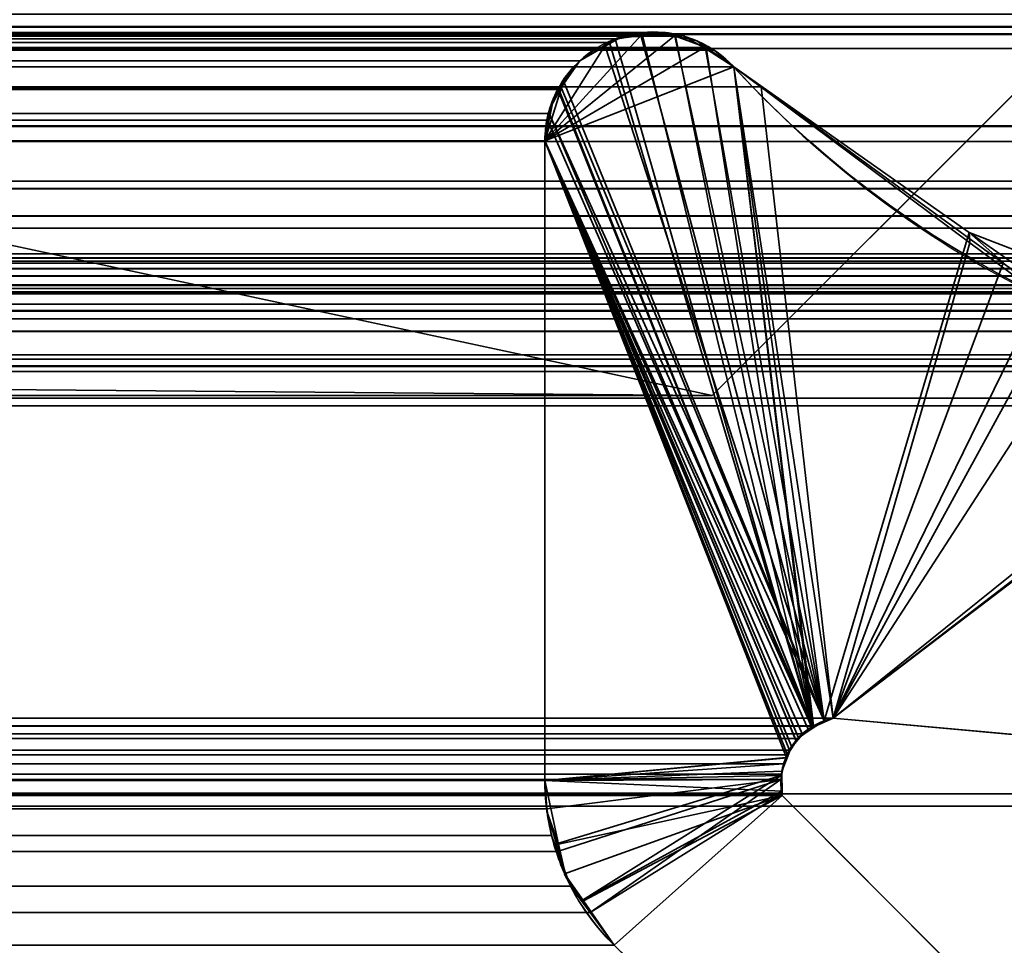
# Model space of a CAD drawing. Header units: millimetres. Extents: x -603 to 3703, y -115 to 249.
# Tile 1019 of 1056: x 3496.08 to 3498.81, y 3.48 to 6.04. Entities that reach past the tile are written whole.
import ezdxf

# ---------------------------------------------------------------- set-up
doc = ezdxf.new("R2010")
doc.units = ezdxf.units.MM
doc.layers.add('151', color=7, linetype='Continuous', true_color=0xffffff)

# ---------------------------------------------------------------- blocks, each defined once
blk = doc.blocks.new('UG_SURFACE_003')
at = {"layer": '151', "color": 252, "linetype": 'Continuous', "lineweight": 35}
for points in [[(3703.0001, -13.3, 2212.25), (3703.0001, 230.4, 2212.25), (2296.9999, 230.4, 2212.25), (2296.9999, -13.3, 2212.25)], [(2447, -13.3, 2062.2499), (2447, 230.4, 2062.2499), (3553, 230.4, 2062.2499), (3553, -13.3, 2062.2499)]]:
    blk.add_3dface(points, dxfattribs=at)
blk = doc.blocks.new('UG_SURFACE_206')
at = {"layer": '151', "color": 252, "linetype": 'Continuous', "lineweight": 35}
for points in [[(3460.7, 13.42, 2010.2501), (3460.7, 13, 2010.2501), (3497.9999, 5, 2010.2501), (3502.5001, 9.5, 2010.2501)], [(3497.9999, 5, 2008.75), (2502.0001, 5, 2008.75), (2539.3, 13, 2008.75), (2541.8, 13, 2008.75)], [(2502.0001, 5, 2010.2501), (3497.9999, 5, 2010.2501), (3460.7, 13, 2010.2501), (3458.2, 13, 2010.2501)], [(3497.9999, 5, 2008.75), (2541.8, 13, 2008.75), (2553.2, 13, 2008.75)], [(2553.2, 13, 2008.75), (2555.7001, 13, 2008.75), (3502.5001, 9.5, 2008.75), (3497.9999, 5, 2008.75)], [(3497.9999, 5, 2010.2501), (3497.9999, 5, 2008.75), (3502.5001, 9.5, 2008.75), (3502.5001, 9.5, 2010.2501)], [(3497.9999, 5, 2008.75), (3497.9999, 5, 2010.2501), (2502.0001, 5, 2010.2501), (2502.0001, 5, 2008.75)]]:
    blk.add_3dface(points, dxfattribs=at)
blk = doc.blocks.new('UG_SURFACE_223')
at = {"layer": '151', "color": 7, "linetype": 'Continuous', "lineweight": 35}
for points in [[(2496.0001, 11.8277, 2011.25), (2496.0001, 5.7035, 2011.25), (3503.9999, 5.7035, 2011.25), (3503.9999, 11.8277, 2011.25)], [(2495.5108, 5.2872, 2011.7393), (2489.2921, 6.3024, 2017.9579), (3510.7079, 6.3024, 2017.9579), (3504.4892, 5.2872, 2011.7393)], [(3512.5291, 6.2483, 2019.7792), (3513.1931, 6.0016, 2020.4432), (2486.8069, 6.0016, 2020.4432), (2487.4709, 6.2483, 2019.7792)], [(2497.6017, 6.1057, 2009.6483), (3502.3983, 6.1057, 2009.6483), (3502.0821, 5.7463, 2009.3322), (2497.9179, 5.7463, 2009.3322)], [(2486.5315, 6.0638, 2020.7186), (2486.6159, 6.0181, 2020.6342), (3513.3839, 6.0204, 2020.6339)], [(3513.3839, 6.0204, 2020.6339), (3513.4592, 6.0552, 2020.7093), (2486.5315, 6.0638, 2020.7186)], [(3512.1326, 6.0214, 2019.3827), (2487.8535, 6.0731, 2019.3965), (2487.8714, 5.981, 2019.3784)], [(3512.1326, 6.0214, 2019.3827), (3512.1465, 6.0731, 2019.3965), (2487.8535, 6.0731, 2019.3965)], [(3513.3839, 6.0204, 2020.6339), (2486.6159, 6.0181, 2020.6342), (2486.6393, 6.0054, 2020.6108)], [(3513.3388, 5.9996, 2020.5886), (3513.3839, 6.0204, 2020.6339), (2486.6393, 6.0054, 2020.6108)], [(2486.6393, 6.0054, 2020.6108), (2486.707, 5.999, 2020.5429), (3513.2933, 6.0002, 2020.5433)], [(3513.2933, 6.0002, 2020.5433), (3513.3388, 5.9996, 2020.5886), (2486.6393, 6.0054, 2020.6108)], [(2486.707, 5.999, 2020.5429), (2486.763, 5.9938, 2020.4871), (3513.1931, 6.0016, 2020.4432)], [(3513.1931, 6.0016, 2020.4432), (3513.2933, 6.0002, 2020.5433), (2486.707, 5.999, 2020.5429)], [(2486.763, 5.9938, 2020.4871), (2486.8069, 6.0016, 2020.4432), (3513.1931, 6.0016, 2020.4432)], [(2487.8714, 5.981, 2019.3784), (3512.1284, 5.9608, 2019.3784), (3512.1326, 6.0214, 2019.3827)], [(3497.8981, 5.9947, 2005.1479), (2502.1012, 6.0002, 2005.1489), (2502.017, 5.9647, 2005.233)], [(2502.1017, 6.0005, 2005.1482), (2502.1012, 6.0002, 2005.1489), (3497.8981, 5.9947, 2005.1479)], [(2502.1935, 5.9933, 2005.0566), (2502.1017, 6.0005, 2005.1482), (3497.8981, 5.9947, 2005.1479)], [(3497.8981, 5.9947, 2005.1479), (3497.8697, 6.0049, 2005.1198), (2502.1935, 5.9933, 2005.0566)], [(3497.8697, 6.0049, 2005.1198), (3497.8065, 5.9969, 2005.0566), (2502.1935, 5.9933, 2005.0566)], [(2502.2686, 5.9874, 2004.9815), (2502.1935, 5.9933, 2005.0566), (3497.8065, 5.9969, 2005.0566)], [(2502.2686, 5.9874, 2004.9815), (3497.8065, 5.9969, 2005.0566), (3497.7314, 5.9874, 2004.9815)], [(3498.2777, 4.0851, 2005.5277), (3497.7314, 5.9874, 2004.9815), (3497.8065, 5.9969, 2005.0566)], [(3497.8065, 5.9969, 2005.0566), (3497.8697, 6.0049, 2005.1198), (3497.8981, 5.9947, 2005.1479), (3498.2777, 4.0851, 2005.5277)], [(2487.8714, 5.981, 2019.3784), (2487.8716, 5.9608, 2019.3784), (3512.1284, 5.9608, 2019.3784)], [(2502.017, 5.9647, 2005.233), (3497.983, 5.9639, 2005.233), (3497.8981, 5.9947, 2005.1479)], [(3497.7314, 5.9874, 2004.9815), (2502.2843, 5.9776, 2004.9655), (2502.2686, 5.9874, 2004.9815)], [(3497.7314, 5.9874, 2004.9815), (3497.7157, 5.9776, 2004.9655), (2502.2843, 5.9776, 2004.9655)], [(2502.2843, 5.9776, 2004.9655), (3497.7157, 5.9776, 2004.9655), (3497.6332, 5.9269, 2004.8833), (2502.3668, 5.9269, 2004.8833)], [(3497.5743, 5.8501, 2004.8244), (3497.6332, 5.9269, 2004.8833), (3497.7157, 5.9776, 2004.9655), (3498.2777, 4.0851, 2005.5277)], [(3497.7157, 5.9776, 2004.9655), (3497.7314, 5.9874, 2004.9815), (3498.2777, 4.0851, 2005.5277)], [(3497.8981, 5.9947, 2005.1479), (3497.983, 5.9639, 2005.233), (3498.2777, 4.0851, 2005.5277)], [(3512.1751, 2.6459, 2019.4249), (3512.1284, 5.9608, 2019.3784), (2487.8716, 5.9608, 2019.3784), (2487.8249, 2.6459, 2019.4249)], [(2501.9925, 5.9543, 2005.2576), (2501.9407, 5.9099, 2005.3091), (3498.0593, 5.9099, 2005.3091)], [(3497.983, 5.9639, 2005.233), (2502.017, 5.9647, 2005.233), (2501.9925, 5.9543, 2005.2576)], [(2501.9925, 5.9543, 2005.2576), (3498.0054, 5.9558, 2005.2552), (3497.983, 5.9639, 2005.233)], [(2501.9925, 5.9543, 2005.2576), (3498.0593, 5.9099, 2005.3091), (3498.0054, 5.9558, 2005.2552)], [(3497.983, 5.9639, 2005.233), (3498.0054, 5.9558, 2005.2552), (3498.0593, 5.9099, 2005.3091), (3498.2777, 4.0851, 2005.5277)], [(2502.3935, 5.8985, 2004.8566), (2502.3668, 5.9269, 2004.8833), (3497.6332, 5.9269, 2004.8833)], [(3497.6332, 5.9269, 2004.8833), (2502.4126, 5.873, 2004.8375), (2502.3935, 5.8985, 2004.8566)], [(2502.4126, 5.873, 2004.8375), (3497.6332, 5.9269, 2004.8833), (3497.5743, 5.8501, 2004.8244)], [(2501.8647, 5.8544, 2005.3852), (3498.1353, 5.8544, 2005.3852), (3498.0593, 5.9099, 2005.3091), (2501.9407, 5.9099, 2005.3091)], [(3498.0593, 5.9099, 2005.3091), (3498.1353, 5.8544, 2005.3852), (3498.3342, 4.1071, 2005.5842), (3498.2805, 4.0862, 2005.5306)], [(3498.2805, 4.0862, 2005.5306), (3498.2777, 4.0851, 2005.5277), (3498.0593, 5.9099, 2005.3091)], [(3497.5743, 5.8501, 2004.8244), (2502.4235, 5.8482, 2004.8265), (2502.4126, 5.873, 2004.8375)], [(2501.1947, 5.3663, 2006.0551), (3498.8053, 5.3663, 2006.0551), (3498.1353, 5.8544, 2005.3852), (2501.8647, 5.8544, 2005.3852)], [(2502.4543, 5.7791, 2004.7958), (2502.4235, 5.8482, 2004.8265), (3497.5743, 5.8501, 2004.8244)], [(2502.4543, 5.7791, 2004.7958), (3497.5743, 5.8501, 2004.8244), (3497.5722, 5.8473, 2004.8223)], [(3497.5722, 5.8473, 2004.8223), (2502.4562, 5.7623, 2004.7936), (2502.4543, 5.7791, 2004.7958)], [(2502.4562, 5.7623, 2004.7936), (3497.5722, 5.8473, 2004.8223), (3497.5462, 5.7807, 2004.7963)], [(3498.2777, 4.0851, 2005.5277), (3497.5438, 5.7623, 2004.7939), (3497.5462, 5.7807, 2004.7963), (3497.5722, 5.8473, 2004.8223)], [(3497.5722, 5.8473, 2004.8223), (3497.5743, 5.8501, 2004.8244), (3498.2777, 4.0851, 2005.5277)], [(3498.3342, 4.1071, 2005.5842), (3498.1353, 5.8544, 2005.3852), (3498.8053, 5.3663, 2006.0551)], [(3497.5462, 5.7807, 2004.7963), (3497.5438, 5.7623, 2004.7939), (2502.4562, 5.7623, 2004.7936)], [(2502.4562, 5.7623, 2004.7936), (3497.5438, 5.7623, 2004.7939), (3497.5367, 5.7056, 2004.7867)], [(3497.5367, 5.7056, 2004.7867), (2502.4633, 5.7056, 2004.7867), (2502.4562, 5.7623, 2004.7936)], [(3498.2777, 4.0851, 2005.5277), (3498.2491, 4.0636, 2005.4989), (3497.5367, 5.7056, 2004.7867), (3497.5438, 5.7623, 2004.7939)], [(2498.4999, 5.3308, 2008.75), (2497.9179, 5.7463, 2009.3322), (3502.0821, 5.7463, 2009.3322)], [(2498.4999, 5.3308, 2008.75), (3502.0821, 5.7463, 2009.3322), (3501.5001, 5.3308, 2008.75)], [(3504.0145, 5.5934, 2011.2646), (2496.0001, 5.7035, 2011.25), (2495.9924, 5.6228, 2011.2576)], [(3504.0145, 5.5934, 2011.2646), (3503.9999, 5.7035, 2011.25), (2496.0001, 5.7035, 2011.25)], [(3497.5367, 5.7056, 2004.7867), (3497.5367, 3.935, 2004.7867), (2502.4633, 3.935, 2004.7867), (2502.4633, 5.7056, 2004.7867)], [(3497.5367, 5.7056, 2004.7867), (3498.2135, 4.0191, 2005.4634), (3498.208, 4.0062, 2005.4579)], [(3498.2491, 4.0636, 2005.4989), (3498.2393, 4.0514, 2005.4891), (3498.2135, 4.0191, 2005.4634), (3497.5367, 5.7056, 2004.7867)], [(3498.208, 4.0062, 2005.4579), (3498.1973, 3.981, 2005.4471), (3497.5367, 3.935, 2004.7867), (3497.5367, 5.7056, 2004.7867)], [(2495.9924, 5.6228, 2011.2576), (2495.976, 5.5732, 2011.2741), (3504.0231, 5.5726, 2011.2729)], [(2495.9924, 5.6228, 2011.2576), (3504.0231, 5.5726, 2011.2729), (3504.0145, 5.5934, 2011.2646)], [(3504.0538, 5.4968, 2011.3039), (2495.976, 5.5732, 2011.2741), (2495.9586, 5.521, 2011.2913)], [(3504.0538, 5.4968, 2011.3039), (3504.0231, 5.5726, 2011.2729), (2495.976, 5.5732, 2011.2741)], [(2495.9586, 5.521, 2011.2913), (2495.9192, 5.4625, 2011.3308), (3504.0808, 5.4631, 2011.3308)], [(2495.9586, 5.521, 2011.2913), (3504.0808, 5.4631, 2011.3308), (3504.0538, 5.4968, 2011.3039)], [(3504.1373, 5.392, 2011.3871), (2495.9192, 5.4625, 2011.3308), (2495.8894, 5.4187, 2011.3604)], [(3504.1373, 5.392, 2011.3871), (3504.0808, 5.4631, 2011.3308), (2495.9192, 5.4625, 2011.3308)], [(2495.8894, 5.4187, 2011.3604), (2495.8293, 5.3728, 2011.4207), (3504.1702, 5.3722, 2011.42)], [(2495.8894, 5.4187, 2011.3604), (3504.1702, 5.3722, 2011.42), (3504.1373, 5.392, 2011.3871)], [(3510.7164, 5.3809, 2017.9663), (2489.1746, 5.3615, 2018.0752), (2489.1782, 5.3634, 2018.0717)], [(3510.7164, 5.3809, 2017.9663), (3510.8247, 5.3519, 2018.0745), (2489.1746, 5.3615, 2018.0752)], [(2489.1782, 5.3634, 2018.0717), (2489.3107, 5.381, 2017.9391), (3510.6893, 5.381, 2017.9391)], [(3510.6893, 5.381, 2017.9391), (3510.7164, 5.3809, 2017.9663), (2489.1782, 5.3634, 2018.0717)], [(2489.3107, 5.381, 2017.9391), (2498.4148, 3.8982, 2008.8351), (3501.5852, 3.8982, 2008.8351), (3510.6893, 5.381, 2017.9391)], [(3504.2794, 5.3064, 2011.5294), (2495.8293, 5.3728, 2011.4207), (2495.77, 5.3276, 2011.4801)], [(3504.2794, 5.3064, 2011.5294), (3504.1702, 5.3722, 2011.42), (2495.8293, 5.3728, 2011.4207)], [(2489.0571, 5.2979, 2018.193), (2489.1746, 5.3615, 2018.0752), (3510.8247, 5.3519, 2018.0745)], [(3510.8247, 5.3519, 2018.0745), (3510.8976, 5.3323, 2018.1475), (2489.0571, 5.2979, 2018.193)], [(3498.961, 5.2528, 2006.211), (2501.1947, 5.3663, 2006.0551), (2501.039, 5.2528, 2006.211)], [(3498.961, 5.2528, 2006.211), (3498.8053, 5.3663, 2006.0551), (2501.1947, 5.3663, 2006.0551)], [(3498.8053, 5.3663, 2006.0551), (3498.961, 5.2528, 2006.211), (3498.3342, 4.1071, 2005.5842)], [(3510.8976, 5.3323, 2018.1475), (3510.942, 5.2969, 2018.1921), (2489.0571, 5.2979, 2018.193)], [(3504.2853, 5.3054, 2011.5354), (2495.7139, 5.3143, 2011.5359), (2495.5931, 5.2853, 2011.657)], [(2495.77, 5.3276, 2011.4801), (2495.7139, 5.3143, 2011.5359), (3504.2853, 5.3054, 2011.5354)], [(2495.77, 5.3276, 2011.4801), (3504.2853, 5.3054, 2011.5354), (3504.2794, 5.3064, 2011.5294)], [(3501.5001, 5.3308, 2008.75), (3501.3254, 5.2845, 2008.5754), (2498.6746, 5.2845, 2008.5754), (2498.4999, 5.3308, 2008.75)], [(3511.0202, 5.2345, 2018.2703), (2489.028, 5.2822, 2018.2219), (2489.0571, 5.2979, 2018.193)], [(2489.0571, 5.2979, 2018.193), (3510.942, 5.2969, 2018.1921), (3511.0202, 5.2345, 2018.2703)], [(2495.5618, 5.2822, 2011.688), (2495.5108, 5.2872, 2011.7393), (3504.4892, 5.2872, 2011.7393)], [(2495.5788, 5.2819, 2011.6713), (2495.5618, 5.2822, 2011.688), (3504.4892, 5.2872, 2011.7393)], [(3504.4892, 5.2872, 2011.7393), (3504.4212, 5.2819, 2011.6713), (2495.5788, 5.2819, 2011.6713)], [(2495.5931, 5.2853, 2011.657), (3504.4067, 5.2844, 2011.6568), (3504.2853, 5.3054, 2011.5354)], [(3511.0202, 5.2345, 2018.2703), (2488.965, 5.2088, 2018.285), (2489.028, 5.2822, 2018.2219)], [(3504.4067, 5.2844, 2011.6568), (2495.5931, 5.2853, 2011.657), (2495.5788, 5.2819, 2011.6713)], [(2495.5788, 5.2819, 2011.6713), (3504.4212, 5.2819, 2011.6713), (3504.4067, 5.2844, 2011.6568)], [(2498.6746, 5.2845, 2008.5754), (3501.3254, 5.2845, 2008.5754), (3500.5047, 5.0668, 2007.7548), (2499.4953, 5.0668, 2007.7548)], [(3511.0202, 5.2345, 2018.2703), (3511.0366, 5.2122, 2018.2865), (2488.965, 5.2088, 2018.285)], [(2501.039, 5.2528, 2006.211), (2500.3569, 5.113, 2006.8929), (3499.6431, 5.113, 2006.8929)], [(2501.039, 5.2528, 2006.211), (3499.6431, 5.113, 2006.8929), (3498.961, 5.2528, 2006.211)], [(3498.3342, 4.1071, 2005.5842), (3498.961, 5.2528, 2006.211), (3499.6431, 5.113, 2006.8929)], [(3511.0614, 5.178, 2018.3115), (2488.9386, 5.178, 2018.3115), (2488.965, 5.2088, 2018.285)], [(2488.965, 5.2088, 2018.285), (3511.0366, 5.2122, 2018.2865), (3511.0614, 5.178, 2018.3115)], [(3511.0614, 5.178, 2018.3115), (2488.9042, 5.1012, 2018.3458), (2488.9386, 5.178, 2018.3115)], [(3511.0614, 5.178, 2018.3115), (3511.0958, 5.1012, 2018.3458), (2488.9042, 5.1012, 2018.3458)], [(2488.8957, 5.0824, 2018.3544), (2488.9042, 5.1012, 2018.3458), (3511.0958, 5.1012, 2018.3458), (3511.1043, 5.0824, 2018.3544)], [(3500.2272, 4.9932, 2007.4773), (2500.3569, 5.113, 2006.8929), (2499.7728, 4.9932, 2007.4773)], [(3500.2272, 4.9932, 2007.4773), (3499.6431, 5.113, 2006.8929), (2500.3569, 5.113, 2006.8929)], [(3499.6431, 5.113, 2006.8929), (3500.2272, 4.9932, 2007.4773), (3501.0369, 3.8635, 2008.287), (3498.3342, 4.1071, 2005.5842)], [(3511.1043, 5.0824, 2018.3544), (2488.8775, 4.9715, 2018.3723), (2488.8957, 5.0824, 2018.3544)], [(3511.1043, 5.0824, 2018.3544), (3511.1225, 4.9715, 2018.3723), (2488.8775, 4.9715, 2018.3723)], [(2499.7728, 4.9932, 2007.4773), (2499.4953, 5.0668, 2007.7548), (3500.5047, 5.0668, 2007.7548)], [(2499.7728, 4.9932, 2007.4773), (3500.5047, 5.0668, 2007.7548), (3500.2272, 4.9932, 2007.4773)], [(2488.795, 2.0412, 2018.4548), (2488.8775, 4.9715, 2018.3723), (3511.1225, 4.9715, 2018.3723), (3511.205, 2.0412, 2018.4548)], [(2498.9631, 3.8635, 2008.287), (2501.6658, 4.1071, 2005.5842), (3498.3342, 4.1071, 2005.5842), (3501.0369, 3.8635, 2008.287)], [(2501.6658, 4.1071, 2005.5842), (2501.7192, 4.0853, 2005.5308), (3498.2805, 4.0862, 2005.5306)], [(3498.2805, 4.0862, 2005.5306), (3498.3342, 4.1071, 2005.5842), (2501.6658, 4.1071, 2005.5842)], [(3498.2777, 4.0851, 2005.5277), (3498.2805, 4.0862, 2005.5306), (2501.7192, 4.0853, 2005.5308)], [(2501.7192, 4.0853, 2005.5308), (3498.2491, 4.0636, 2005.4989), (3498.2777, 4.0851, 2005.5277)], [(3498.2491, 4.0636, 2005.4989), (2501.7192, 4.0853, 2005.5308), (2501.7271, 4.082, 2005.5227)], [(2501.7271, 4.082, 2005.5227), (3498.2393, 4.0514, 2005.4891), (3498.2491, 4.0636, 2005.4989)], [(2501.7271, 4.082, 2005.5227), (2501.761, 4.051, 2005.4891), (3498.2393, 4.0514, 2005.4891)], [(3498.2135, 4.0191, 2005.4634), (3498.2393, 4.0514, 2005.4891), (2501.761, 4.051, 2005.4891)], [(3498.2135, 4.0191, 2005.4634), (2501.761, 4.051, 2005.4891), (2501.7719, 4.041, 2005.4781)], [(2501.7719, 4.041, 2005.4781), (3498.208, 4.0062, 2005.4579), (3498.2135, 4.0191, 2005.4634)], [(2501.7719, 4.041, 2005.4781), (2501.792, 4.0059, 2005.4579), (3498.208, 4.0062, 2005.4579)], [(3498.1973, 3.981, 2005.4471), (3498.208, 4.0062, 2005.4579), (2501.792, 4.0059, 2005.4579)], [(3498.1973, 3.981, 2005.4471), (2501.792, 4.0059, 2005.4579), (2501.7974, 3.9967, 2005.4526)], [(2501.7974, 3.9967, 2005.4526), (3498.1925, 3.9522, 2005.4424), (3498.1973, 3.981, 2005.4471)], [(2501.7974, 3.9967, 2005.4526), (2501.8086, 3.9533, 2005.4414), (3498.1925, 3.9522, 2005.4424)], [(3498.1973, 3.981, 2005.4471), (3498.1925, 3.9522, 2005.4424), (3498.1902, 3.9377, 2005.44), (3497.5367, 3.935, 2004.7867)], [(2501.8086, 3.9533, 2005.4414), (2501.8086, 3.9526, 2005.4414), (3498.1925, 3.9522, 2005.4424)], [(3498.1902, 3.9377, 2005.44), (2501.8086, 3.9526, 2005.4414), (2501.8086, 3.9069, 2005.4414)], [(3498.1902, 3.9377, 2005.44), (3498.1925, 3.9522, 2005.4424), (2501.8086, 3.9526, 2005.4414)], [(2501.8086, 3.9069, 2005.4414), (3498.1933, 3.9, 2005.4431), (3498.1902, 3.9377, 2005.44)], [(3497.5367, 3.935, 2004.7867), (2502.4357, 3.7495, 2004.8144), (2502.4624, 3.9026, 2004.7874)], [(2502.4357, 3.7495, 2004.8144), (3497.5367, 3.935, 2004.7867), (3497.5417, 3.8564, 2004.7915)], [(2502.4624, 3.9026, 2004.7874), (2502.4633, 3.935, 2004.7867), (3497.5367, 3.935, 2004.7867)], [(3497.5417, 3.8564, 2004.7915), (3497.5367, 3.935, 2004.7867), (3498.1902, 3.9377, 2005.44)], [(3498.1902, 3.9377, 2005.44), (3497.5717, 3.7386, 2004.8218), (3497.5553, 3.7823, 2004.8053), (3497.5417, 3.8564, 2004.7915)], [(3498.1902, 3.9377, 2005.44), (3497.6621, 3.5691, 2004.9121), (3497.6077, 3.6424, 2004.8578), (3497.5717, 3.7386, 2004.8218)], [(3497.6621, 3.5691, 2004.9121), (3498.1902, 3.9377, 2005.44), (3498.1933, 3.9, 2005.4431)], [(3501.5852, 3.8982, 2008.8351), (2498.4148, 3.8982, 2008.8351), (2498.6899, 3.8674, 2008.5602)], [(3501.5852, 3.8982, 2008.8351), (2498.6899, 3.8674, 2008.5602), (2498.9631, 3.8635, 2008.287)], [(2498.9631, 3.8635, 2008.287), (3501.0369, 3.8635, 2008.287), (3501.5852, 3.8982, 2008.8351)], [(2501.8075, 3.8999, 2005.4426), (2501.8063, 3.8936, 2005.4436), (3498.1937, 3.8936, 2005.4436)], [(2501.8086, 3.9069, 2005.4414), (2501.8075, 3.8999, 2005.4426), (3498.1933, 3.9, 2005.4431)], [(3498.1937, 3.8936, 2005.4436), (3498.1933, 3.9, 2005.4431), (2501.8075, 3.8999, 2005.4426)], [(3498.1933, 3.9, 2005.4431), (3498.1937, 3.8936, 2005.4436), (3497.7288, 3.4787, 2004.9789), (3497.6621, 3.5691, 2004.9121)], [(2501.8063, 3.8936, 2005.4436), (2500.5558, 2.6395, 2006.6943), (3499.4442, 2.6395, 2006.6943), (3498.1937, 3.8936, 2005.4436)], [(3498.9769, 2.2621, 2006.227), (3497.7288, 3.4787, 2004.9789), (3498.1937, 3.8936, 2005.4436), (3499.4442, 2.6395, 2006.6943)], [(3497.5417, 3.8564, 2004.7915), (2502.43, 3.7374, 2004.8201), (2502.4357, 3.7495, 2004.8144)], [(3497.5417, 3.8564, 2004.7915), (3497.5553, 3.7823, 2004.8053), (2502.43, 3.7374, 2004.8201)], [(3497.5553, 3.7823, 2004.8053), (3497.5717, 3.7386, 2004.8218), (2502.43, 3.7374, 2004.8201)], [(2502.3568, 3.5821, 2004.8933), (3497.5717, 3.7386, 2004.8218), (3497.6077, 3.6424, 2004.8578)], [(2502.3568, 3.5821, 2004.8933), (2502.43, 3.7374, 2004.8201), (3497.5717, 3.7386, 2004.8218)], [(3497.6077, 3.6424, 2004.8578), (2502.3413, 3.5635, 2004.9088), (2502.3568, 3.5821, 2004.8933)], [(3497.6077, 3.6424, 2004.8578), (3497.6621, 3.5691, 2004.9121), (2502.3413, 3.5635, 2004.9088)], [(3497.7288, 3.4787, 2004.9789), (2502.2712, 3.4787, 2004.9789), (2502.3413, 3.5635, 2004.9088)], [(2502.3413, 3.5635, 2004.9088), (3497.6621, 3.5691, 2004.9121), (3497.7288, 3.4787, 2004.9789)], [(3497.7288, 3.4787, 2004.9789), (3498.9769, 2.2621, 2006.227), (2501.0231, 2.2621, 2006.227), (2502.2712, 3.4787, 2004.9789)]]:
    blk.add_3dface(points, dxfattribs=at)
blk = doc.blocks.new('UG_SURFACE_224')
at = {"layer": '151', "color": 7, "linetype": 'Continuous', "lineweight": 35}
for points in [[(3497.8039, 5.9987, -7.75), (3497.8499, 6.0064, -7.75), (3497.8952, 5.9961, -7.75), (3497.5367, 5.7056, -7.75)], [(3497.7043, 5.9712, -7.75), (3497.7279, 5.9861, -7.75), (3497.8039, 5.9987, -7.75), (3497.5367, 5.7056, -7.75)], [(3497.8952, 5.9961, -7.75), (3497.9572, 5.982, -7.75), (3497.9811, 5.9651, -7.75), (3497.5367, 5.7056, -7.75)], [(3497.7508, 5.9939, 2005.0008), (3497.8039, 5.9987, -7.75), (3497.7279, 5.9861, -7.75)], [(3497.7508, 5.9939, 2005.0008), (3497.8032, 5.9944, 2005.053), (3497.8039, 5.9987, -7.75)], [(3497.8952, 5.9961, -7.75), (3497.8499, 6.0064, -7.75), (3497.8032, 5.9944, 2005.053)], [(3497.8499, 6.0064, -7.75), (3497.8039, 5.9987, -7.75), (3497.8032, 5.9944, 2005.053)], [(3497.8032, 5.9944, 2005.053), (3497.8964, 5.9952, 2005.1463), (3497.8952, 5.9961, -7.75)], [(3497.9572, 5.982, -7.75), (3497.8952, 5.9961, -7.75), (3497.8964, 5.9952, 2005.1463)], [(3497.5832, 5.8555, -7.75), (3497.6332, 5.9269, -7.75), (3497.7043, 5.9712, -7.75), (3497.5367, 5.7056, -7.75)], [(3497.7043, 5.9712, -7.75), (3497.6332, 5.9269, -7.75), (3497.6332, 5.9269, 2004.8833)], [(3497.6332, 5.9269, 2004.8833), (3497.704, 5.9673, 2004.9541), (3497.7043, 5.9712, -7.75)], [(3497.8032, 5.9944, 2005.053), (3497.7508, 5.9939, 2005.0008), (3497.704, 5.9673, 2004.9541), (3498.3099, 4.1003, 2005.5599)], [(3497.704, 5.9673, 2004.9541), (3497.7508, 5.9939, 2005.0008), (3497.7279, 5.9861, -7.75)], [(3497.7279, 5.9861, -7.75), (3497.7043, 5.9712, -7.75), (3497.704, 5.9673, 2004.9541)], [(3498.3099, 4.1003, 2005.5599), (3497.8964, 5.9952, 2005.1463), (3497.8032, 5.9944, 2005.053)], [(3497.8964, 5.9952, 2005.1463), (3497.9193, 5.9954, 2005.1694), (3497.9572, 5.982, -7.75)], [(3497.9815, 5.9606, 2005.2316), (3497.9193, 5.9954, 2005.1694), (3497.8964, 5.9952, 2005.1463), (3498.3099, 4.1003, 2005.5599)], [(3497.9193, 5.9954, 2005.1694), (3497.9815, 5.9606, 2005.2316), (3497.9572, 5.982, -7.75)], [(3497.9815, 5.9606, 2005.2316), (3497.9811, 5.9651, -7.75), (3497.9572, 5.982, -7.75)], [(3497.5367, 5.7056, -7.75), (3497.9811, 5.9651, -7.75), (3498.0593, 5.9099, -7.75)], [(3498.3099, 4.1003, 2005.5599), (3497.704, 5.9673, 2004.9541), (3497.6332, 5.9269, 2004.8833), (3497.5877, 5.8734, 2004.8378)], [(3498.0593, 5.9099, -7.75), (3497.9811, 5.9651, -7.75), (3497.9815, 5.9606, 2005.2316)], [(3497.9815, 5.9606, 2005.2316), (3498.0426, 5.9264, 2005.2927), (3498.0593, 5.9099, -7.75)], [(3498.3099, 4.1003, 2005.5599), (3498.0593, 5.9099, 2005.3091), (3498.0426, 5.9264, 2005.2927), (3497.9815, 5.9606, 2005.2316)], [(3497.6332, 5.9269, -7.75), (3497.5832, 5.8555, -7.75), (3497.5801, 5.8573, 2004.8301)], [(3497.5801, 5.8573, 2004.8301), (3497.5877, 5.8734, 2004.8378), (3497.6332, 5.9269, -7.75)], [(3497.5877, 5.8734, 2004.8378), (3497.6332, 5.9269, 2004.8833), (3497.6332, 5.9269, -7.75)], [(3498.0426, 5.9264, 2005.2927), (3498.0593, 5.9099, 2005.3091), (3498.0593, 5.9099, -7.75)], [(3498.0593, 5.9099, -7.75), (3498.3342, 4.1071, -7.75), (3498.2762, 4.0817, -7.75), (3497.5367, 5.7056, -7.75)], [(3498.7125, 5.4233, -7.75), (3498.0593, 5.9099, -7.75), (3498.0593, 5.9099, 2005.3091)], [(3498.0593, 5.9099, 2005.3091), (3498.7113, 5.4518, 2005.9614), (3498.7125, 5.4233, -7.75)], [(3498.3342, 4.1071, -7.75), (3498.0593, 5.9099, -7.75), (3498.7125, 5.4233, -7.75)], [(3498.7113, 5.4518, 2005.9614), (3498.0593, 5.9099, 2005.3091), (3498.3099, 4.1003, 2005.5599)], [(3497.5877, 5.8734, 2004.8378), (3497.5801, 5.8573, 2004.8301), (3498.3099, 4.1003, 2005.5599)], [(3497.5367, 5.7056, -7.75), (3497.5522, 5.7818, -7.75), (3497.5607, 5.8235, -7.75), (3497.5832, 5.8555, -7.75)], [(3498.3099, 4.1003, 2005.5599), (3497.5801, 5.8573, 2004.8301), (3497.5498, 5.793, 2004.7996), (3497.5481, 5.7826, 2004.7982)], [(3497.5498, 5.793, 2004.7996), (3497.5801, 5.8573, 2004.8301), (3497.5832, 5.8555, -7.75)], [(3497.5498, 5.793, 2004.7996), (3497.5832, 5.8555, -7.75), (3497.5607, 5.8235, -7.75)], [(3497.5607, 5.8235, -7.75), (3497.5522, 5.7818, -7.75), (3497.5481, 5.7826, 2004.7982)], [(3497.5481, 5.7826, 2004.7982), (3497.5498, 5.793, 2004.7996), (3497.5607, 5.8235, -7.75)], [(3497.5367, 5.7056, 2004.7867), (3497.5481, 5.7826, 2004.7982), (3497.5522, 5.7818, -7.75)], [(3497.5481, 5.7826, 2004.7982), (3497.5367, 5.7056, 2004.7867), (3498.2386, 4.0534, 2005.4886), (3498.2769, 4.0786, 2005.527)], [(3497.5522, 5.7818, -7.75), (3497.5367, 5.7056, -7.75), (3497.5367, 5.7056, 2004.7867)], [(3498.2769, 4.0786, 2005.527), (3498.3099, 4.1003, 2005.5599), (3497.5481, 5.7826, 2004.7982)], [(3497.5367, 5.7056, -7.75), (3497.5367, 3.935, -7.75), (3497.5367, 3.935, 2004.7867), (3497.5367, 5.7056, 2004.7867)], [(3497.5367, 3.935, -7.75), (3497.5367, 5.7056, -7.75), (3498.2197, 4.0294, -7.75), (3498.2071, 3.9975, -7.75)], [(3497.5367, 5.7056, -7.75), (3498.2657, 4.0772, -7.75), (3498.2331, 4.0432, -7.75)], [(3498.2331, 4.0432, -7.75), (3498.2197, 4.0294, -7.75), (3497.5367, 5.7056, -7.75)], [(3498.2762, 4.0817, -7.75), (3498.2657, 4.0772, -7.75), (3497.5367, 5.7056, -7.75)], [(3497.5367, 5.7056, 2004.7867), (3498.2042, 4.0004, 2005.4543), (3498.2324, 4.0436, 2005.4822)], [(3498.2038, 3.9988, 2005.4538), (3498.2042, 4.0004, 2005.4543), (3497.5367, 5.7056, 2004.7867), (3497.5367, 3.935, 2004.7867)], [(3498.2324, 4.0436, 2005.4822), (3498.2386, 4.0534, 2005.4886), (3497.5367, 5.7056, 2004.7867)], [(3498.3099, 4.1003, 2005.5599), (3498.3342, 4.1071, 2005.5842), (3499.0513, 5.2131, 2006.3012), (3498.7113, 5.4518, 2005.9614)], [(3499.6324, 5.0961, -7.75), (3498.9078, 5.278, -7.75), (3498.7113, 5.4518, 2005.9614)], [(3498.7113, 5.4518, 2005.9614), (3499.0513, 5.2131, 2006.3012), (3499.6324, 5.0961, -7.75)], [(3498.9078, 5.278, -7.75), (3498.7125, 5.4233, -7.75), (3498.7113, 5.4518, 2005.9614)], [(3498.7125, 5.4233, -7.75), (3498.9078, 5.278, -7.75), (3498.3342, 4.1071, -7.75)], [(3498.3342, 4.1071, -7.75), (3498.9078, 5.278, -7.75), (3499.6324, 5.0961, -7.75)], [(3499.625, 5.1452, 2006.875), (3499.0513, 5.2131, 2006.3012), (3498.3342, 4.1071, 2005.5842)], [(3500.4592, 5.0464, 2007.7093), (3499.625, 5.1452, 2006.875), (3498.3342, 4.1071, 2005.5842), (3501.0369, 3.8635, 2008.287)], [(3499.6324, 5.0961, -7.75), (3500.0367, 4.9946, -7.75), (3501.0369, 3.8635, -7.75), (3498.3342, 4.1071, -7.75)], [(3498.3099, 4.1003, 2005.5599), (3498.2762, 4.0817, -7.75), (3498.3342, 4.1071, -7.75)], [(3498.3099, 4.1003, 2005.5599), (3498.2769, 4.0786, 2005.527), (3498.2762, 4.0817, -7.75)], [(3498.3342, 4.1071, -7.75), (3498.3342, 4.1071, 2005.5842), (3498.3099, 4.1003, 2005.5599)], [(3501.0369, 3.8635, 2008.287), (3498.3342, 4.1071, 2005.5842), (3498.3342, 4.1071, -7.75), (3501.0369, 3.8635, -7.75)], [(3498.2386, 4.0534, 2005.4886), (3498.2331, 4.0432, -7.75), (3498.2657, 4.0772, -7.75)], [(3498.2657, 4.0772, -7.75), (3498.2769, 4.0786, 2005.527), (3498.2386, 4.0534, 2005.4886)], [(3498.2657, 4.0772, -7.75), (3498.2762, 4.0817, -7.75), (3498.2769, 4.0786, 2005.527)], [(3498.2197, 4.0294, -7.75), (3498.2324, 4.0436, 2005.4822), (3498.2042, 4.0004, 2005.4543)], [(3498.2197, 4.0294, -7.75), (3498.2331, 4.0432, -7.75), (3498.2324, 4.0436, 2005.4822)], [(3498.2386, 4.0534, 2005.4886), (3498.2324, 4.0436, 2005.4822), (3498.2331, 4.0432, -7.75)], [(3498.2042, 4.0004, 2005.4543), (3498.2071, 3.9975, -7.75), (3498.2197, 4.0294, -7.75)], [(3497.5367, 3.935, 2004.7867), (3498.1909, 3.949, 2005.441), (3498.1918, 3.9523, 2005.4417), (3498.2038, 3.9988, 2005.4538)], [(3498.2071, 3.9975, -7.75), (3498.1925, 3.9606, -7.75), (3497.5367, 3.935, -7.75)], [(3498.1925, 3.9606, -7.75), (3498.2038, 3.9988, 2005.4538), (3498.1918, 3.9523, 2005.4417)], [(3498.1925, 3.9606, -7.75), (3498.2071, 3.9975, -7.75), (3498.2038, 3.9988, 2005.4538)], [(3498.2042, 4.0004, 2005.4543), (3498.2038, 3.9988, 2005.4538), (3498.2071, 3.9975, -7.75)], [(3497.5367, 3.935, -7.75), (3498.1925, 3.9606, -7.75), (3498.1925, 3.9526, -7.75), (3498.1935, 3.9051, -7.75)], [(3498.1925, 3.9526, -7.75), (3498.1918, 3.9523, 2005.4417), (3498.1909, 3.949, 2005.441)], [(3498.1909, 3.949, 2005.441), (3498.1935, 3.9051, -7.75), (3498.1925, 3.9526, -7.75)], [(3498.1918, 3.9523, 2005.4417), (3498.1925, 3.9526, -7.75), (3498.1925, 3.9606, -7.75)], [(3498.1909, 3.949, 2005.441), (3497.5367, 3.935, 2004.7867), (3497.5424, 3.8494, 2004.7925), (3497.5686, 3.7599, 2004.8187)], [(3497.5424, 3.8494, 2004.7925), (3497.5367, 3.935, -7.75), (3497.5741, 3.7587, -7.75)], [(3497.5424, 3.8494, 2004.7925), (3497.5367, 3.935, 2004.7867), (3497.5367, 3.935, -7.75)], [(3498.1935, 3.9051, -7.75), (3498.1937, 3.8936, -7.75), (3497.5741, 3.7587, -7.75), (3497.5367, 3.935, -7.75)], [(3497.5686, 3.7599, 2004.8187), (3497.596, 3.6663, 2004.8461), (3497.6404, 3.6037, 2004.8904), (3498.1909, 3.949, 2005.441)], [(3498.193, 3.9053, 2005.4431), (3498.1909, 3.949, 2005.441), (3497.6404, 3.6037, 2004.8904)], [(3498.1909, 3.949, 2005.441), (3498.193, 3.9053, 2005.4431), (3498.1935, 3.9051, -7.75)], [(3497.6404, 3.6037, 2004.8904), (3497.7288, 3.4787, 2004.9789), (3498.1937, 3.8936, 2005.4436), (3498.193, 3.9053, 2005.4431)], [(3498.1937, 3.8936, -7.75), (3498.1935, 3.9051, -7.75), (3498.193, 3.9053, 2005.4431)], [(3498.193, 3.9053, 2005.4431), (3498.1937, 3.8936, 2005.4436), (3498.1937, 3.8936, -7.75)], [(3498.1937, 3.8936, -7.75), (3497.5913, 3.6769, -7.75), (3497.5741, 3.7587, -7.75)], [(3497.6435, 3.6017, -7.75), (3497.5913, 3.6769, -7.75), (3498.1937, 3.8936, -7.75)], [(3497.7288, 3.4787, -7.75), (3497.6435, 3.6017, -7.75), (3498.1937, 3.8936, -7.75)], [(3498.1937, 3.8936, -7.75), (3499.4442, 2.6395, -7.75), (3498.9769, 2.2621, -7.75), (3497.7288, 3.4787, -7.75)], [(3499.4442, 2.6395, 2006.6943), (3498.1937, 3.8936, 2005.4436), (3497.7288, 3.4787, 2004.9789), (3498.9769, 2.2621, 2006.227)], [(3498.1937, 3.8936, 2005.4436), (3499.4442, 2.6395, 2006.6943), (3499.4442, 2.6395, -7.75), (3498.1937, 3.8936, -7.75)], [(3497.5741, 3.7587, -7.75), (3497.5686, 3.7599, 2004.8187), (3497.5424, 3.8494, 2004.7925)], [(3497.596, 3.6663, 2004.8461), (3497.5686, 3.7599, 2004.8187), (3497.5741, 3.7587, -7.75)], [(3497.596, 3.6663, 2004.8461), (3497.5741, 3.7587, -7.75), (3497.5913, 3.6769, -7.75)], [(3497.5913, 3.6769, -7.75), (3497.6404, 3.6037, 2004.8904), (3497.596, 3.6663, 2004.8461)], [(3497.5913, 3.6769, -7.75), (3497.6435, 3.6017, -7.75), (3497.6404, 3.6037, 2004.8904)], [(3497.7288, 3.4787, -7.75), (3497.7288, 3.4787, 2004.9789), (3497.6404, 3.6037, 2004.8904)], [(3497.6404, 3.6037, 2004.8904), (3497.6435, 3.6017, -7.75), (3497.7288, 3.4787, -7.75)], [(3497.7288, 3.4787, -7.75), (3498.9769, 2.2621, -7.75), (3498.9769, 2.2621, 2006.227), (3497.7288, 3.4787, 2004.9789)]]:
    blk.add_3dface(points, dxfattribs=at)
blk = doc.blocks.new('UG_SURFACE_230')
at = {"layer": '151', "color": 252, "linetype": 'Continuous', "lineweight": 35}
for points in [[(2485.5001, -30.22, 2021.75), (3514.4999, -30.22, 2021.75), (3514.4999, 62.62, 2021.75), (2485.5001, 62.62, 2021.75)], [(2487, -30.22, 2020.2501), (2487, 62.62, 2020.2501), (3513, 62.62, 2020.2501), (3513, -30.22, 2020.2501)]]:
    blk.add_3dface(points, dxfattribs=at)

msp = doc.modelspace()

# ---------------------------------------------------------------- linework, layer by layer
at = {"layer": '151', "color": 252, "linetype": 'Continuous', "lineweight": -3, "true_color": 0x939598}
for p, q in [((3502.5, 9.5, 2008.75), (3498, 5, 2008.75)), ((3498, 5, 2010.25), (3502.5, 9.5, 2010.25)), ((3513.1932, 6.0016, 2020.4432), (2486.8068, 6.0016, 2020.4432)), ((2487.8716, 5.9608, 2019.3784), (3512.1284, 5.9608, 2019.3784)), ((3497.6333, 5.9269, 2004.8833), (2502.3667, 5.9269, 2004.8833)), ((3497.6333, 5.9269, -7.75), (3497.6333, 5.9269, 2004.8833)), ((3498.0592, 5.9099, 2005.3092), (2501.9408, 5.9099, 2005.3092)), ((3498.0592, 5.9099, -7.75), (3498.0592, 5.9099, 2005.3092)), ((3502.0821, 5.7463, 2009.3321), (2497.9179, 5.7463, 2009.3321)), ((2496, 5.7035, 2011.25), (3504, 5.7035, 2011.25)), ((3497.5367, 5.7056, 2004.7867), (2502.4633, 5.7056, 2004.7867)), ((3497.5367, 5.7056, 2004.7867), (3497.5367, 3.935, 2004.7867)), ((3497.5367, 5.7056, -7.75), (3497.5367, 3.935, -7.75)), ((3497.5367, 5.7056, -7.75), (3497.5367, 5.7056, 2004.7867)), ((3497.5367, 5.7056, 2004.7867), (3497.5367, 3.935, 2004.7867)), ((2489.3109, 5.381, 2017.9391), (3510.6891, 5.381, 2017.9391)), ((2495.5108, 5.2872, 2011.7392), (3504.4892, 5.2872, 2011.7392)), ((2495.5788, 5.2819, 2011.6712), (3504.4212, 5.2819, 2011.6712)), ((2502, 5, 2010.25), (3498, 5, 2010.25)), ((2502, 5, 2008.75), (3498, 5, 2008.75)), ((3498, 5, 2008.75), (3498, 5, 2010.25)), ((2488.8776, 4.9715, 2018.3724), (3511.1224, 4.9715, 2018.3724)), ((3498.3342, 4.1071, 2005.5842), (2501.6658, 4.1071, 2005.5842)), ((3501.0368, 3.8635, -7.75), (3498.3342, 4.1071, -7.75)), ((3498.3342, 4.1071, -7.75), (3498.3342, 4.1071, 2005.5842)), ((3498.3342, 4.1071, 2005.5842), (3501.0368, 3.8635, 2008.2868)), ((3498.3342, 4.1071, 2005.5842), (3501.0368, 3.8635, 2008.2868)), ((3497.5367, 3.935, 2004.7867), (2502.4633, 3.935, 2004.7867)), ((3497.5367, 3.935, -7.75), (3497.5367, 3.935, 2004.7867)), ((2498.4148, 3.8982, 2008.8352), (3501.5852, 3.8982, 2008.8352)), ((2501.8063, 3.8936, 2005.4437), (3498.1937, 3.8936, 2005.4437)), ((3499.4443, 2.6395, 2006.6943), (3498.1937, 3.8936, 2005.4437)), ((3499.4443, 2.6395, 2006.6943), (3498.1937, 3.8936, 2005.4437)), ((3498.1937, 3.8936, -7.75), (3499.4443, 2.6395, -7.75)), ((3498.1937, 3.8936, 2005.4437), (3498.1937, 3.8936, -7.75)), ((2498.9632, 3.8635, 2008.2868), (3501.0368, 3.8635, 2008.2868)), ((3497.7289, 3.4787, 2004.9789), (2502.2711, 3.4787, 2004.9789)), ((3497.7289, 3.4787, -7.75), (3498.977, 2.2621, -7.75)), ((3497.7289, 3.4787, -7.75), (3497.7289, 3.4787, 2004.9789)), ((3498.977, 2.2621, 2006.227), (3497.7289, 3.4787, 2004.9789))]:
    msp.add_line(p, q, dxfattribs=at)
for points in [[(3498.0592, 5.9099, -7.75), (3497.9462, 6.0316, -7.75), (3497.7558, 6.0398, -7.75), (3497.6333, 5.9269, -7.75)], [(3497.6333, 5.9269, 2004.8833), (3497.7558, 6.0398, 2005.0058), (3497.9462, 6.0316, 2005.1962), (3498.0592, 5.9099, 2005.3092)], [(3497.6333, 5.9269, -7.75), (3497.5721, 5.8699, -7.75), (3497.5367, 5.7899, -7.75), (3497.5367, 5.7056, -7.75)], [(3497.5367, 5.7056, 2004.7867), (3497.5367, 5.7899, 2004.7867), (3497.5721, 5.8699, 2004.8221), (3497.6333, 5.9269, 2004.8833)], [(3498.0592, 5.9099, 2005.3092), (3499.1246, 4.7534, 2006.3746), (3500.926, 4.6801, 2008.176), (3502.0821, 5.7463, 2009.3321)], [(3502.0821, 5.7463, -7.75), (3500.926, 4.6801, -7.75), (3499.1246, 4.7534, -7.75), (3498.0592, 5.9099, -7.75)], [(3498.1937, 3.8936, 2005.4437), (3498.1735, 3.9913, 2005.4235), (3498.2365, 4.0869, 2005.4865), (3498.3342, 4.1071, 2005.5842)], [(3498.3342, 4.1071, -7.75), (3498.2365, 4.0869, -7.75), (3498.1735, 3.9913, -7.75), (3498.1937, 3.8936, -7.75)], [(3497.7289, 3.4787, 2004.9789), (3497.6061, 3.5987, 2004.8561), (3497.5367, 3.7633, 2004.7867), (3497.5367, 3.935, 2004.7867)], [(3497.5367, 3.935, -7.75), (3497.5367, 3.7633, -7.75), (3497.6061, 3.5987, -7.75), (3497.7289, 3.4787, -7.75)]]:
    msp.add_open_spline(points, degree=3, dxfattribs=at)
for points, knots in [([(3497.6333, 5.9269, 2004.8833), (3497.6632, 5.9544, 2004.9132), (3497.697, 5.9745, 2004.947), (3497.7762, 6.0042, 2005.0262), (3497.8236, 6.0098, 2005.0736), (3497.9163, 5.9999, 2005.1663), (3497.9632, 5.984, 2005.2132), (3498.0243, 5.9432, 2005.2743), (3498.0425, 5.9279, 2005.2925), (3498.0592, 5.9099, 2005.3092)], [0, 0, 0, 0, 0.238321, 0.238321, 0.54837, 0.54837, 0.861156, 0.861156, 1, 1, 1, 1]), ([(3497.5367, 5.7056, 2004.7867), (3497.5367, 5.7311, 2004.7867), (3497.5401, 5.7568, 2004.7901), (3497.5524, 5.8045, 2004.8024), (3497.5614, 5.8271, 2004.8114), (3497.5888, 5.8786, 2004.8388), (3497.6102, 5.9053, 2004.8602), (3497.6333, 5.9269, 2004.8833)], [0, 0, 0, 0, 0.282675, 0.282675, 0.563314, 0.563314, 1, 1, 1, 1]), ([(3498.0592, 5.9099, 2005.3092), (3498.629, 5.2914, 2005.879), (3499.3398, 5.0196, 2006.5898), (3500.7606, 4.9686, 2008.0106), (3501.4816, 5.1925, 2008.7316), (3502.0821, 5.7463, 2009.3321)], [0, 0, 0, 0, 0.5, 0.5, 1, 1, 1, 1]), ([(3498.1937, 3.8936, 2005.4437), (3498.1907, 3.9078, 2005.4407), (3498.1895, 3.923, 2005.4395), (3498.1907, 3.9525, 2005.4407), (3498.1932, 3.9673, 2005.4432), (3498.2013, 3.9947, 2005.4513), (3498.2069, 4.0075, 2005.4569), (3498.2184, 4.0278, 2005.4684), (3498.224, 4.036, 2005.474), (3498.2359, 4.0508, 2005.4859), (3498.2423, 4.0576, 2005.4923), (3498.2581, 4.072, 2005.5081), (3498.2678, 4.0791, 2005.5178), (3498.2957, 4.0959, 2005.5457), (3498.3149, 4.1031, 2005.5649), (3498.3342, 4.1071, 2005.5842)], [0, 0, 0, 0, 0.135381, 0.135381, 0.270759, 0.270759, 0.405569, 0.405569, 0.507482, 0.507482, 0.609207, 0.609207, 0.748422, 0.748422, 1, 1, 1, 1]), ([(3497.7289, 3.4787, 2004.9789), (3497.7135, 3.4938, 2004.9635), (3497.6986, 3.5098, 2004.9486), (3497.6702, 3.544, 2004.9202), (3497.6565, 3.5622, 2004.9065), (3497.6309, 3.6007, 2004.8809), (3497.6189, 3.6211, 2004.8689), (3497.5968, 3.6638, 2004.8468), (3497.5867, 3.6863, 2004.8367), (3497.5691, 3.7329, 2004.8191), (3497.5615, 3.7573, 2004.8115), (3497.5493, 3.8064, 2004.7993), (3497.5447, 3.8313, 2004.7947), (3497.5383, 3.8823, 2004.7883), (3497.5367, 3.9087, 2004.7867), (3497.5367, 3.935, 2004.7867)], [0, 0, 0, 0, 0.143432, 0.143432, 0.286934, 0.286934, 0.43053, 0.43053, 0.574242, 0.574242, 0.71809, 0.71809, 0.85704, 0.85704, 1, 1, 1, 1])]:
    msp.add_open_spline(points, degree=3, knots=knots, dxfattribs=at)

# ---------------------------------------------------------------- block references
for name in ['UG_SURFACE_003', 'UG_SURFACE_230', 'UG_SURFACE_206', 'UG_SURFACE_223', 'UG_SURFACE_224']:
    msp.add_blockref(name, (0, 0), dxfattribs=at)

doc.saveas('drawing.dxf')
